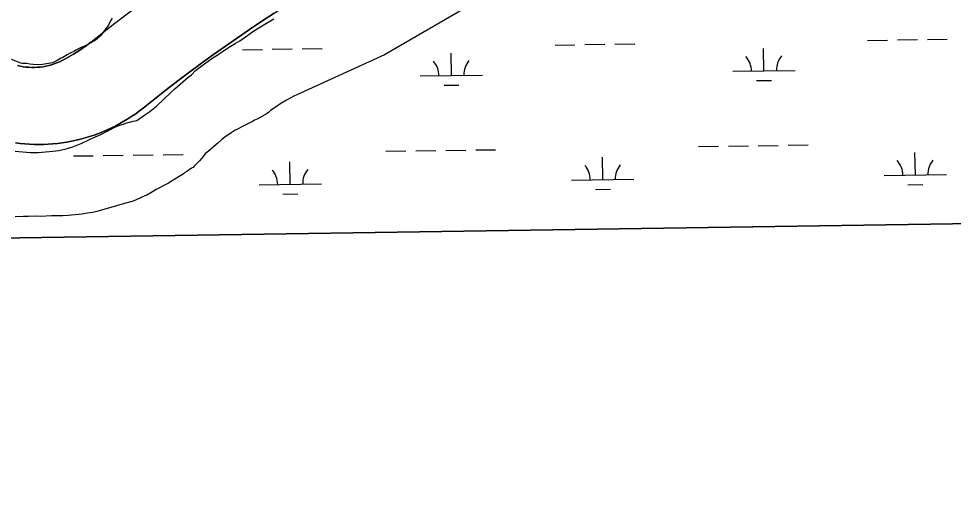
# Model space of a CAD drawing. Extents: x 3807117 to 3845308, y 337856 to 363736.
# Drawn here: x 3839580 to 3841080, y 343281 to 344056 of the extents above; entities that cross this region are included whole.
import ezdxf

# ---------------------------------------------------------------- set-up
doc = ezdxf.new("R2010")
doc.units = 0
for name, color, linetype in [('V-GRID-FRAM', 7, 'Continuous'), ('V-SITE-VEGE', 7, 'Continuous'), ('V-TOPO-SHOR', 7, 'Continuous'), ('V-WETL-SWMP', 7, 'Continuous')]:
    doc.layers.add(name, color=color, linetype=linetype)

msp = doc.modelspace()

# ---------------------------------------------------------------- linework, layer by layer
at = {"layer": 'V-GRID-FRAM'}
msp.add_lwpolyline([(3811100.6, 361461.9), (3842914.2, 361938.5), (3843194.5, 343758.3), (3811365, 343281.4), (3811100.6, 361461.9)], dxfattribs=at)
at = {"layer": 'V-SITE-VEGE'}
for p, q in [((3840445.3, 344159.7), (3840167.1, 343998.2)), ((3839967.7, 344042.9), (3839974.6, 344047.5)), ((3839974.6, 344047.5), (3839989.4, 344056.1)), ((3839941.5, 344025.4), (3839957.1, 344036.4)), ((3839957.1, 344036.4), (3839967.7, 344042.9)), ((3839916.6, 344010.1), (3839927.2, 344016.1)), ((3839927.2, 344016.1), (3839934.6, 344020.7)), ((3839934.6, 344020.7), (3839941.5, 344025.4)), ((3839898.2, 343997.6), (3839906, 344002.7)), ((3839906, 344002.7), (3839916.6, 344010.1)), ((3839878, 343983.8), (3839889.9, 343992.1)), ((3839889.9, 343992.1), (3839898.2, 343997.6)), ((3840167.1, 343998.2), (3840026, 343933.8)), ((3839856.8, 343966.2), (3839863.7, 343973.1)), ((3839863.7, 343973.1), (3839878, 343983.8)), ((3839830.1, 343943.6), (3839851.7, 343962.1)), ((3839851.7, 343962.1), (3839856.8, 343966.2)), ((3839824.1, 343937.6), (3839830.1, 343943.6)), ((3839800.6, 343915.4), (3839824.1, 343937.6)), ((3840009.4, 343925.4), (3840000.2, 343919.9)), ((3840021.4, 343931.9), (3840009.4, 343925.4)), ((3840026, 343933.8), (3840021.4, 343931.9)), ((3839790, 343907.1), (3839800.6, 343915.4)), ((3839991.4, 343913.4), (3839984.1, 343908.8)), ((3840000.2, 343919.9), (3839991.4, 343913.4)), ((3839769.3, 343892.8), (3839771.2, 343894.2)), ((3839771.2, 343894.2), (3839773, 343895.1)), ((3839773, 343895.1), (3839782.2, 343902)), ((3839782.2, 343902), (3839790, 343907.1)), ((3839963.4, 343895.4), (3839958.3, 343893.1)), ((3839977.6, 343903.3), (3839963.4, 343895.4)), ((3839979.9, 343905.1), (3839977.6, 343903.3)), ((3839984.1, 343908.8), (3839979.9, 343905.1)), ((3839727.9, 343878.9), (3839733.8, 343881.7)), ((3839733.8, 343881.7), (3839741.7, 343884.9)), ((3839741.7, 343884.9), (3839747.7, 343886.8)), ((3839747.7, 343886.8), (3839751.4, 343888.2)), ((3839751.4, 343888.2), (3839763.3, 343891.4)), ((3839763.3, 343891.4), (3839766.6, 343891.9)), ((3839766.6, 343891.9), (3839769.3, 343892.8)), ((3839936.6, 343882), (3839930.7, 343878.8)), ((3839956, 343891.7), (3839936.6, 343882)), ((3839958.3, 343893.1), (3839956, 343891.7)), ((3839693.3, 343862.3), (3839700.2, 343865.5)), ((3839700.2, 343865.5), (3839711.3, 343870.1)), ((3839711.3, 343870.1), (3839721.4, 343875.7)), ((3839721.4, 343875.7), (3839727.9, 343878.9)), ((3839910.4, 343865.8), (3839905.8, 343862.1)), ((3839920.5, 343872.8), (3839910.4, 343865.8)), ((3839927, 343876.9), (3839920.5, 343872.8)), ((3839930.7, 343878.8), (3839927, 343876.9)), ((3839656, 343847), (3839666.6, 343850.2)), ((3839666.6, 343850.2), (3839680, 343855.8)), ((3839680, 343855.8), (3839693.3, 343862.3)), ((3839899.3, 343856.1), (3839884.6, 343844.1)), ((3839905.8, 343862.1), (3839899.3, 343856.1)), ((3839574, 343843.2), (3839597.9, 343841.4)), ((3839597.9, 343841.4), (3839610.8, 343841.4)), ((3839610.8, 343841.4), (3839634.3, 343843.3)), ((3839634.3, 343843.3), (3839644, 343844.7)), ((3839644, 343844.7), (3839656, 343847)), ((3839879.1, 343839.1), (3839873.6, 343832.1)), ((3839884.6, 343844.1), (3839879.1, 343839.1)), ((3839861.1, 343819.2), (3839859.8, 343817.4)), ((3839869.9, 343828), (3839861.1, 343819.2)), ((3839873.6, 343832.1), (3839869.9, 343828)), ((3839844.1, 343807.2), (3839826.2, 343795.6)), ((3839846, 343808.6), (3839844.1, 343807.2)), ((3839849.6, 343810.9), (3839846, 343808.6)), ((3839857, 343816), (3839849.6, 343810.9)), ((3839859.8, 343817.4), (3839857, 343816)), ((3839820.2, 343791.9), (3839800.4, 343781.8)), ((3839826.2, 343795.6), (3839820.2, 343791.9)), ((3839794.4, 343778.1), (3839785.2, 343773)), ((3839800.4, 343781.8), (3839794.4, 343778.1)), ((3839749.2, 343759.6), (3839723.9, 343751.7)), ((3839763.5, 343763.3), (3839749.2, 343759.6)), ((3839769.5, 343765.6), (3839763.5, 343763.3)), ((3839781.9, 343771.6), (3839769.5, 343765.6)), ((3839785.2, 343773), (3839781.9, 343771.6)), ((3839698.6, 343745.2), (3839690.3, 343743.8)), ((3839707.3, 343747.1), (3839698.6, 343745.2)), ((3839714.2, 343749.4), (3839707.3, 343747.1)), ((3839723.9, 343751.7), (3839714.2, 343749.4)), ((3839587.5, 343738.6), (3839573.7, 343738.1)), ((3839595.3, 343738.6), (3839587.5, 343738.6)), ((3839606.4, 343739.1), (3839595.3, 343738.6)), ((3839614.7, 343738.6), (3839606.4, 343739.1)), ((3839632.2, 343739.6), (3839614.7, 343738.6)), ((3839650.6, 343739.6), (3839632.2, 343739.6)), ((3839658.9, 343740.1), (3839650.6, 343739.6)), ((3839681.1, 343742.4), (3839658.9, 343740.1)), ((3839690.3, 343743.8), (3839681.1, 343742.4))]:
    msp.add_line(p, q, dxfattribs=at)
msp.add_lwpolyline([(3839729.4, 344056.8), (3839726.7, 344052.7), (3839723.5, 344045.8), (3839720.2, 344040.7), (3839711.5, 344029.1), (3839705.5, 344023.6), (3839701.4, 344020.4), (3839694.5, 344016.7), (3839684.3, 344011.6), (3839679.7, 344009.7), (3839671.4, 344005.6), (3839669.1, 344004.2), (3839662.2, 344001), (3839657.2, 343998.2), (3839650.2, 343994), (3839646.6, 343992.2), (3839641.5, 343988.9), (3839638.3, 343987.6), (3839633.7, 343985.2), (3839624, 343983.4), (3839618, 343982.5), (3839608.3, 343982), (3839597.7, 343983.3), (3839592.6, 343984.3), (3839585.7, 343984.2), (3839583, 343984.7), (3839564.1, 343992)], dxfattribs=at)
at = {"layer": 'V-TOPO-SHOR'}
for points in [[(3839695.2, 344018.2), (3839714.2, 344033.3), (3839733.7, 344048.7), (3839753.5, 344063.8), (3839773.3, 344078.8), (3839793.3, 344093.6), (3839813.5, 344108.2), (3839833.7, 344122.6), (3839854.1, 344136.8), (3839874.7, 344150.9), (3839895.4, 344164.7), (3839916.2, 344178.3), (3839937.1, 344191.8), (3839958.1, 344205), (3839979.3, 344218.1), (3839987.5, 344223)], [(3839779.6, 343912.7), (3839798, 343927.4), (3839816.6, 343942), (3839835.3, 343956.4), (3839854.2, 343970.6), (3839873.1, 343984.6), (3839892.2, 343998.5), (3839911.5, 344012.1), (3839930.9, 344025.6), (3839950.3, 344038.9), (3839970, 344052.1), (3839989.7, 344065), (3840009.6, 344077.7), (3840029.5, 344090.3), (3840049.6, 344102.7), (3840113.5, 344140.3)], [(3839695.2, 344018.2), (3839688.5, 344013.1), (3839681.6, 344008.3), (3839674.6, 344003.6), (3839667.5, 343999.1), (3839660.2, 343994.9), (3839652.8, 343990.8), (3839645.3, 343987), (3839641, 343985.2), (3839636.7, 343983.6), (3839632.3, 343982.1), (3839627.8, 343980.9), (3839623.3, 343979.9), (3839618.8, 343979), (3839614.2, 343978.4), (3839609.6, 343978), (3839605, 343977.8), (3839600.3, 343977.8), (3839595.7, 343978), (3839591.1, 343978.4), (3839586.5, 343979), (3839581.9, 343979.8), (3839577.4, 343980.9)], [(3839574.2, 343856.7), (3839581.7, 343855.8), (3839589.2, 343855.1), (3839596.7, 343854.6), (3839604.3, 343854.3), (3839611.8, 343854.2), (3839619.3, 343854.3), (3839626.9, 343854.6), (3839634.4, 343855.1), (3839641.9, 343855.9), (3839649.4, 343856.8), (3839656.9, 343858), (3839664.3, 343859.3), (3839671.7, 343860.9), (3839679, 343862.7), (3839686.3, 343864.7), (3839693.5, 343866.8), (3839700.6, 343869.2), (3839707.7, 343871.8), (3839714.7, 343874.6), (3839721.7, 343877.6), (3839728.5, 343880.7), (3839735.3, 343884.1), (3839741.9, 343887.6), (3839748.5, 343891.4), (3839755, 343895.3), (3839761.3, 343899.4), (3839767.5, 343903.6), (3839773.6, 343908.1), (3839779.6, 343912.7)]]:
    msp.add_lwpolyline(points, dxfattribs=at)
at = {"layer": 'V-WETL-SWMP'}
for p, q in [((3839733.7, 344048.7), (3839753.5, 344063.8)), ((3839989.7, 344065), (3839970, 344052.1)), ((3839714.2, 344033.3), (3839733.7, 344048.7)), ((3839970, 344052.1), (3839950.3, 344038.9)), ((3839695.2, 344018.2), (3839714.2, 344033.3)), ((3839950.3, 344038.9), (3839930.9, 344025.6)), ((3839688.5, 344013.1), (3839695.2, 344018.2)), ((3839930.9, 344025.6), (3839911.5, 344012.1)), ((3840440.7, 344013.8), (3840472.7, 344014.3)), ((3840488.7, 344014.5), (3840520.6, 344015)), ((3840536.6, 344015.2), (3840568.6, 344015.7)), ((3840942.5, 344021.3), (3840974.5, 344021.8)), ((3840990.5, 344022), (3841022.5, 344022.5)), ((3841038.5, 344022.7), (3841070.5, 344023.2)), ((3839660.2, 343994.9), (3839667.5, 343999.1)), ((3839667.5, 343999.1), (3839674.6, 344003.6)), ((3839674.6, 344003.6), (3839681.6, 344008.3)), ((3839681.6, 344008.3), (3839688.5, 344013.1)), ((3839911.5, 344012.1), (3839892.3, 343998.5)), ((3839938.8, 344006.3), (3839970.8, 344006.8)), ((3839986.8, 344007), (3840018.8, 344007.5)), ((3840034.8, 344007.7), (3840066.8, 344008.2)), ((3840274.3, 343964.9), (3840273.8, 344000.9)), ((3840776.2, 343972.4), (3840775.6, 344008.4)), ((3839636.7, 343983.6), (3839641, 343985.2)), ((3839641, 343985.2), (3839645.3, 343987)), ((3839645.3, 343987), (3839652.8, 343990.8)), ((3839652.8, 343990.8), (3839660.2, 343994.9)), ((3839873.1, 343984.6), (3839854.2, 343970.6)), ((3839892.3, 343998.5), (3839873.1, 343984.6)), ((3839577.4, 343980.9), (3839581.9, 343979.8)), ((3839581.9, 343979.8), (3839586.5, 343979)), ((3839586.5, 343979), (3839591.1, 343978.4)), ((3839591.1, 343978.4), (3839595.7, 343978)), ((3839595.7, 343978), (3839600.3, 343977.8)), ((3839600.3, 343977.8), (3839605, 343977.8)), ((3839605, 343977.8), (3839609.6, 343978)), ((3839609.6, 343978), (3839614.2, 343978.4)), ((3839614.2, 343978.4), (3839618.8, 343979)), ((3839618.8, 343979), (3839623.3, 343979.9)), ((3839623.3, 343979.9), (3839627.8, 343980.9)), ((3839627.8, 343980.9), (3839632.3, 343982.1)), ((3839632.3, 343982.1), (3839636.7, 343983.6)), ((3839854.2, 343970.6), (3839835.3, 343956.4)), ((3840726.2, 343971.6), (3840826.2, 343973.1)), ((3839835.3, 343956.4), (3839816.6, 343942)), ((3840224.3, 343964.1), (3840324.3, 343965.6)), ((3840764.4, 343956.8), (3840788.4, 343957.1)), ((3839816.6, 343942), (3839798, 343927.4)), ((3840262.5, 343949.3), (3840286.5, 343949.6)), ((3839798, 343927.4), (3839779.6, 343912.7)), ((3839779.6, 343912.7), (3839773.6, 343908.1)), ((3839755, 343895.3), (3839748.5, 343891.4)), ((3839761.3, 343899.4), (3839755, 343895.3)), ((3839767.5, 343903.6), (3839761.3, 343899.4)), ((3839773.6, 343908.1), (3839767.5, 343903.6)), ((3839728.5, 343880.7), (3839721.7, 343877.6)), ((3839735.3, 343884.1), (3839728.5, 343880.7)), ((3839741.9, 343887.6), (3839735.3, 343884.1)), ((3839748.5, 343891.4), (3839741.9, 343887.6)), ((3839686.3, 343864.7), (3839679, 343862.7)), ((3839693.5, 343866.8), (3839686.3, 343864.7)), ((3839700.6, 343869.2), (3839693.5, 343866.8)), ((3839707.7, 343871.8), (3839700.6, 343869.2)), ((3839714.7, 343874.6), (3839707.7, 343871.8)), ((3839721.7, 343877.6), (3839714.7, 343874.6)), ((3839581.7, 343855.8), (3839574.2, 343856.7)), ((3839589.2, 343855.1), (3839581.7, 343855.8)), ((3839596.7, 343854.6), (3839589.2, 343855.1)), ((3839604.3, 343854.3), (3839596.7, 343854.6)), ((3839611.8, 343854.2), (3839604.3, 343854.3)), ((3839619.3, 343854.3), (3839611.8, 343854.2)), ((3839626.9, 343854.6), (3839619.3, 343854.3)), ((3839634.4, 343855.1), (3839626.9, 343854.6)), ((3839641.9, 343855.9), (3839634.4, 343855.1)), ((3839649.4, 343856.8), (3839641.9, 343855.9)), ((3839656.9, 343858), (3839649.4, 343856.8)), ((3839664.3, 343859.3), (3839656.9, 343858)), ((3839671.7, 343860.9), (3839664.3, 343859.3)), ((3839679, 343862.7), (3839671.7, 343860.9)), ((3840671.1, 343850.7), (3840703.1, 343851.2)), ((3840719.1, 343851.4), (3840751.1, 343851.9)), ((3840767.1, 343852.2), (3840799.1, 343852.6)), ((3840815.1, 343852.9), (3840847.1, 343853.4)), ((3839667.4, 343835.7), (3839699.4, 343836.2)), ((3839715.4, 343836.4), (3839747.4, 343836.9)), ((3839763.4, 343837.1), (3839795.4, 343837.6)), ((3839811.4, 343837.8), (3839843.4, 343838.3)), ((3840169.3, 343843.2), (3840201.3, 343843.7)), ((3840217.3, 343843.9), (3840249.3, 343844.4)), ((3840265.3, 343844.6), (3840297.3, 343845.1)), ((3840313.3, 343845.4), (3840345.3, 343845.8)), ((3841019.2, 343805.2), (3841018.6, 343841.2)), ((3840015.5, 343790.2), (3840014.9, 343826.1)), ((3840517.3, 343797.7), (3840516.8, 343833.7)), ((3840969.2, 343804.4), (3841069.2, 343805.9)), ((3839965.5, 343789.4), (3840065.5, 343790.9)), ((3840467.3, 343796.9), (3840567.3, 343798.4)), ((3841007.4, 343789.6), (3841031.4, 343789.9)), ((3840003.7, 343774.5), (3840027.7, 343774.9)), ((3840505.5, 343782.1), (3840529.5, 343782.4)), ((3835651.8, 343645.3), (3841889.9, 343738.7))]:
    msp.add_line(p, q, dxfattribs=at)
for centre, start, end in [((3840219.1, 343964.5), 0.0865, 41.6302), ((3840329.5, 343966.2), 140.0865, 181.6302), ((3840720.9, 343972), 0.0865, 41.6302), ((3840831.4, 343973.7), 140.0865, 181.6302), ((3840462.1, 343797.3), 0.0865, 41.6302), ((3840572.5, 343799), 140.0865, 181.6302), ((3840963.9, 343804.8), 0.0865, 41.6302), ((3841074.4, 343806.5), 140.0865, 181.6302), ((3839960.2, 343789.8), 0.0865, 41.6302), ((3840070.7, 343791.5), 140.0865, 181.6302)]:
    msp.add_arc(centre, 35.2, start, end, dxfattribs=at)

doc.saveas('drawing.dxf')
